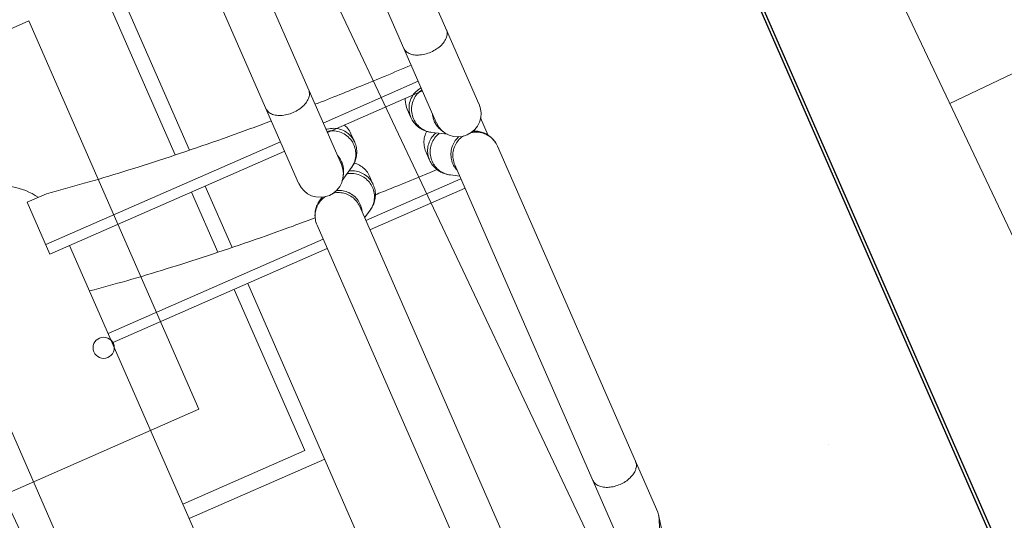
# Model space of a CAD drawing. Header units: metres. Extents: x 134157 to 138734, y 451157 to 455772.
# Tile 494 of 656: x 136619.274 to 136619.738, y 453795.879 to 453796.115. Entities that reach past the tile are written whole.
import ezdxf

# ---------------------------------------------------------------- set-up
doc = ezdxf.new("R2010")
doc.units = ezdxf.units.M
doc.linetypes.add('HIDDEN', pattern=[9.524999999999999, 6.35, -3.175])
doc.layers.add('-DR-alg-hulplijnen', color=210, linetype='Continuous', plot=False)
doc.layers.add('-DR-nw-gr-arc-gras', color=7, linetype='Continuous', true_color=0xb5d5a4)
for name, color, linetype in [('-DR-nw-inr-fietsparkeren Tulip enkele beugel', 2, 'Continuous'), ('-DR-nw-maatvoering', 3, 'Continuous'), ('VELOPA-FIG15HIDDEN', 1, 'HIDDEN'), ('VELOPA-FIG25', 1, 'Continuous')]:
    doc.layers.add(name, color=color, linetype=linetype)
doc.layers.add('-DR-nw-vh-arc-sbs df bruinrood Broeder Alarmstraat', color=7, linetype='Continuous', lineweight=9, true_color=0xd8beb6)
doc.styles.add('2-5TXT', font='arial.ttf')
doc.styles.add('Drong', font='txt', dxfattribs={"height": 1.8})
doc.dimstyles.new('Drong', dxfattribs={"dimtxt": 1.8, "dimasz": 2.5, "dimexe": 0, "dimexo": 0, "dimgap": 0.9, "dimtad": 1, "dimzin": 0, "dimdsep": 46, "dimtxsty": 'Drong', "dimblk": 'dimblk-wit', "dimcen": 0, "dimse1": 1, "dimse2": 1, "dimclrd": 256, "dimclre": 1, "dimclrt": 7, "dimadec": 0, "dimazin": 0, "dimtfac": 1, "dimtmove": 0, "dimatfit": 3, "dimfxl": 1, "dimtolj": 1, "dimtzin": 0, "dimarcsym": 0})
doc.dimstyles.new('VELOPA-drukwerk', dxfattribs={"dimscale": 0, "dimtxt": 2.5, "dimasz": 2, "dimexe": 1, "dimexo": 1, "dimgap": 1, "dimtad": 1, "dimdec": 0, "dimdsep": 46, "dimtxsty": '2-5TXT', "dimcen": 8, "dimadec": 1, "dimazin": 0, "dimtfac": 1, "dimtdec": 0, "dimtmove": 0, "dimatfit": 3, "dimfxl": 1, "dimtolj": 1, "dimtzin": 0, "dimarcsym": 0})
pattern_1 = [(115.3356253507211, (136419.7180158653, 453326.2367068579), (-0.2236810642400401, -0.1059037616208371), [0.06, -0.187485]), (205.3356253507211, (136419.7180158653, 453326.2367068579), (0.1059037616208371, -0.22368106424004), [0.06, -0.187485])]

# ---------------------------------------------------------------- blocks, each defined once
blk = doc.blocks.new('*D482')
at = {"layer": '-DR-alg-hulplijnen', "color": 0, "lineweight": -2, "ltscale": 4, "transparency": 16777216}
for p, q in [((-1.268533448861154e-15, -770.7167233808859), (-1.92714493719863e-14, -1064.726652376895)), ((3625, -770.7167233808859), (3625, -1064.726652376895)), ((41.43344676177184, -1044.009928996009), (3583.566553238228, -1044.009928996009))]:
    blk.add_line(p, q, dxfattribs=at)
at = {"layer": '-DR-alg-hulplijnen', "color": 0, "ltscale": 4, "transparency": 16777216}
for points in [[(41.43344676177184, -1037.104354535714), (41.43344676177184, -1050.915503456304), (-1.800291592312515e-14, -1044.009928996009)], [(3583.566553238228, -1037.104354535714), (3583.566553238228, -1050.915503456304), (3625, -1044.009928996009)]]:
    blk.add_solid(points, dxfattribs=at)
at = {"layer": 'Defpoints', "color": 0, "ltscale": 4, "transparency": 16777216}
for p in [(0, -750), (3625, -750), (3625, -1044.009928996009)]:
    blk.add_point(p, dxfattribs=at)
at = {"layer": '-DR-alg-hulplijnen', "color": 0, "ltscale": 4, "transparency": 16777216, "insert": (1812.5, -996.8320429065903), "char_height": 51.79180845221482, "attachment_point": 5, "style": '2-5TXT'}
blk.add_mtext('\\A1;3625', dxfattribs=at)
blk = doc.blocks.new('*D481')
at = {"layer": '-DR-alg-hulplijnen', "color": 0, "lineweight": -2, "ltscale": 4, "transparency": 16777216}
for p, q in [((3645.716723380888, 3.331503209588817e-15), (4009.119275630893, 6.177109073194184e-14)), ((3988.402552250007, -41.4334467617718), (3988.402552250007, -708.5665532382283)), ((3645.716723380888, -750.0000000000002), (4009.119275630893, -750.0000000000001))]:
    blk.add_line(p, q, dxfattribs=at)
at = {"layer": '-DR-alg-hulplijnen', "color": 0, "ltscale": 4, "transparency": 16777216}
for points in [[(3981.496977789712, -41.43344676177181), (3995.308126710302, -41.4334467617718), (3988.402552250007, 5.843958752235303e-14)], [(3981.496977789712, -708.5665532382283), (3995.308126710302, -708.5665532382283), (3988.402552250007, -750.0000000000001)]]:
    blk.add_solid(points, dxfattribs=at)
at = {"layer": 'Defpoints', "color": 0, "ltscale": 4, "transparency": 16777216}
for p in [(3625.000000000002, 0), (3625.000000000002, -750.0000000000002), (3988.402552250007, -750.0000000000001)]:
    blk.add_point(p, dxfattribs=at)
at = {"layer": '-DR-alg-hulplijnen', "color": 0, "ltscale": 4, "transparency": 16777216, "insert": (3941.242330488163, -375.0000000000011), "char_height": 51.79180845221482, "attachment_point": 5, "rotation": 90, "style": '2-5TXT'}
blk.add_mtext('\\A1;750', dxfattribs=at)
blk = doc.blocks.new('dimblk-wit')
at = {"color": 7}
blk.add_line((2.842170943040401e-14, -0.3333333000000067), (-2.842170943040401e-14, 0.3333333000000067), dxfattribs=at)
blk.add_solid([(0, 0), (-0.7999999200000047, 0.1999999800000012), (-0.7999999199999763, -0.1999999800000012)], dxfattribs=at)
blk = doc.blocks.new('*D634')
at = {"layer": '-DR-nw-maatvoering', "lineweight": -2, "transparency": 16777216}
blk.add_line((136616.4696596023, 453791.6460135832), (136622.2968280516, 453806.2631956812), dxfattribs=at)
at = {"layer": 'Defpoints', "color": 0, "transparency": 16777216}
for p in [(136622.4819835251, 453806.7276496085), (136622.889603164, 453806.5651512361), (136616.6921237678, 453791.0190612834)]:
    blk.add_point(p, dxfattribs=at)
at = {"layer": '-DR-nw-maatvoering', "lineweight": -2, "transparency": 16777216, "xscale": 0.5, "yscale": 0.5, "zscale": 0.5}
for p, rotation in [((136622.481983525, 453806.7276496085), 68.26520454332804), ((136616.2845041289, 453791.1815596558), 248.2652045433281)]:
    blk.add_blockref('dimblk-wit', p, dxfattribs=dict(at, rotation=rotation))
at = {"layer": '-DR-nw-maatvoering', "color": 7, "transparency": 16777216, "insert": (136619.0454071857, 453799.089283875), "char_height": 0.36, "attachment_point": 5, "rotation": 68.26520454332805, "style": 'Drong'}
blk.add_mtext('\\A1;16.75', dxfattribs=at)
blk = doc.blocks.new('Fietsenrek Tulip enkel')
at = {"layer": '-DR-alg-hulplijnen', "ltscale": 4}
for p, q in [((1925, 0), (0, 0)), ((1925, -750), (0, -750))]:
    blk.add_line(p, q, dxfattribs=at)
at = {"layer": 'VELOPA-FIG15HIDDEN', "color": 252, "linetype": 'Continuous', "lineweight": 9}
for p, q in [((309.4598630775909, -394.9999999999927), (309.4598630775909, -516.0000270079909)), ((354.6895888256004, -515.9999999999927), (354.6895888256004, -405.1499999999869)), ((309.4598630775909, -538.0000270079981), (309.4598630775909, -586.9999999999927)), ((354.6895888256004, -586.9999729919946), (354.6895888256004, -537.9999999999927))]:
    blk.add_line(p, q, dxfattribs=at)
for points, start_tangent, end_tangent in [([(332.8448134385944, -405.1497361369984), (335.4733616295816, -423.2442376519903), (337.8673555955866, -442.5330308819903), (339.9897040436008, -462.7567593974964), (341.8283415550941, -483.8004437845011), (343.3728170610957, -505.544455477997), (344.0309305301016, -516.6221932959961)], (0.1548684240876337, -0.9879351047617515), (0.05554918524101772, -0.9984559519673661)), ([(345.4174159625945, -546.9535610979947), (345.5458888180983, -550.6357472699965), (346.1621338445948, -573.7266975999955), (346.2481693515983, -578.428353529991)], (0.03601169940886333, -0.9993513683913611), (0.01689321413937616, -0.999857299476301))]:
    blk.add_spline(points, degree=3, dxfattribs=dict(at, start_tangent=start_tangent, end_tangent=end_tangent))
at = {"layer": 'VELOPA-FIG25', "color": 252, "lineweight": 9, "ltscale": 4}
for p, q in [((204.6841535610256, -430.1073730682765), (204.6841535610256, -233.9999999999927)), ((404.684153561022, -430.1073730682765), (404.684153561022, -233.9999729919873)), ((204.6841535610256, -430.1073730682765), (404.6841535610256, -430.1073730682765))]:
    blk.add_line(p, q, dxfattribs=at)
at = {"layer": 'VELOPA-FIG25', "color": 252, "linetype": 'Continuous', "lineweight": 9}
for p, q in [((298.658684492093, -344.8499999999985), (630.2552322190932, -344.8499999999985)), ((309.4598630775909, -394.9999999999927), (282.675325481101, -394.9999999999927)), ((282.675325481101, -394.9999999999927), (282.675325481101, -404.9999999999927)), ((304.5435885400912, -394.9999999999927), (304.5435885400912, -516.0000270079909)), ((309.4598630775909, -405.1499999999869), (630.2507963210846, -405.1499999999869)), ((359.6058633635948, -515.9999999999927), (359.6058633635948, -405.1499999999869)), ((442.5747259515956, -467.9999999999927), (442.5747259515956, -405.1499999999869)), ((450.0747259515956, -405.1499999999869), (450.0747259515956, -474.9999999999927)), ((157.5747259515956, -467.9999999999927), (290.3018183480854, -467.9999999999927)), ((309.4598630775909, -467.9999999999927), (340.4478186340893, -467.9999999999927)), ((359.6058633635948, -467.9999999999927), (442.5747259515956, -467.9999999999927)), ((290.9134252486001, -474.9999999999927), (100.0747259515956, -474.9999999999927)), ((341.0594255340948, -474.9999999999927), (309.4598630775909, -474.9999999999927)), ((500.0747259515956, -474.9999999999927), (359.6058633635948, -474.9999999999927)), ((325.9136433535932, -516.0000270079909), (156.7469096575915, -516.0000270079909)), ((536.1699994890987, -515.9999999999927), (347.5181655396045, -515.9999999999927)), ((337.1538198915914, -522.1598512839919), (336.3477243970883, -523.5256308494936)), ((325.9136433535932, -538.0000270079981), (144.7076455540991, -538.0000270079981)), ((304.5435885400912, -538.0000270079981), (304.5435885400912, -586.9999999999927)), ((329.1680798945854, -541.8401487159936), (332.9847345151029, -535.3735341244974)), ((548.035339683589, -537.9999999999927), (347.5181655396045, -537.9999999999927)), ((353.3508538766, -537.9999999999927), (351.0843632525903, -541.8401487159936)), ((359.6058633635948, -586.9999729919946), (359.6058633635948, -537.9999999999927)), ((314.4459471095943, -547.9999999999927), (318.8037342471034, -547.9999999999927)), ((340.7200176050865, -547.9999999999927), (336.3622304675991, -547.9999999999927)), ((318.8037342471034, -576.9999999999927), (314.4459471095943, -576.9999999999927)), ((336.3622304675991, -576.9999999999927), (340.7200176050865, -576.9999999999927)), ((332.9847636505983, -589.626515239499), (329.1680798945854, -583.1598512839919)), ((351.0843632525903, -583.1598512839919), (353.3508379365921, -586.9999729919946)), ((144.7076455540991, -586.9999999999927), (325.8320063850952, -586.9999999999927)), ((347.5181655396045, -586.9999729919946), (548.035339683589, -586.9999729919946)), ((537.3780341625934, -608.868079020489), (610.288717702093, -594.5564594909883)), ((336.1300121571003, -601.9999999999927), (336.6579564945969, -601.9999999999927)), ((336.3477309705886, -601.4743802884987), (337.1538198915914, -602.8401487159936)), ((156.7470491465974, -608.9999999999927), (325.8320063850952, -608.9999999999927)), ((332.16827309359, -606.9999999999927), (341.1324304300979, -606.9999999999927)), ((347.5181655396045, -608.9999729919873), (536.1701370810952, -608.9999729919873)), ((536.1701370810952, -608.9999729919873), (537.376866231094, -608.8682977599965))]:
    blk.add_line(p, q, dxfattribs=at)
at = {"layer": 'VELOPA-FIG25', "color": 252, "lineweight": 9}
blk.add_circle((360.0747259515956, -400.4999999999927), 4.999999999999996, dxfattribs=at)
at = {"layer": 'VELOPA-FIG25', "color": 252, "linetype": 'Continuous', "lineweight": 9}
for centre, radius, start, end in [((298.4394089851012, -374.9999999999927), 30.15, 138.1691524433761, 238.3446818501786), ((325.982412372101, -527.0000270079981), 11, 270, 90), ((325.982412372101, -597.9999999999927), 11, 270, 90)]:
    blk.add_arc(centre, radius, start, end, dxfattribs=at)
for points, start_tangent, end_tangent in [([(282.675325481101, -405), (285.3273613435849, -423.2442376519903), (287.7213553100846, -442.5330308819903), (289.8437037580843, -462.7567593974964), (291.6823412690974, -483.8004437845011), (293.226816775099, -505.544455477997), (293.8500545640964, -515.9976909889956)], (0.1550626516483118, -0.9879046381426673), (0.05596829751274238, -0.9984325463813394)), ([(287.5485599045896, -538.0000270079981), (289.4565306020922, -537.5544497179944), (291.209928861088, -536.2538158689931), (292.666704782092, -534.2034950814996), (293.7088390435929, -531.5695921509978), (294.2519041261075, -528.5654902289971), (294.2519041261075, -525.4345637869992), (293.7088390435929, -522.4304618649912), (292.666704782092, -519.7965589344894), (291.209928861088, -517.7462381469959), (289.4565306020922, -516.4456042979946), (287.5485599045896, -516.0000270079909)], (1, 0), (-1, 0)), ([(336.6797482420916, -525.3792662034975), (336.9334134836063, -524.1529905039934), (338.0281364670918, -521.4999999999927), (339.7695892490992, -519.221825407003), (342.039094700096, -517.473720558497), (344.6819897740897, -516.3748159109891), (347.5181543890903, -515.9999999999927)], (0.1467451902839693, 0.9891743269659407), (0.9999999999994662, 1.033377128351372e-06)), ([(347.5181537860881, -515.9999999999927), (344.8201633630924, -516.3198440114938), (342.304091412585, -517.2422791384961), (340.1591154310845, -518.6307663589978), (338.4558482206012, -520.3105036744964), (337.1538198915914, -522.1598512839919)], (-0.9999999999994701, -1.029487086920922e-06), (-0.5082824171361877, -0.8611904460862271)), ([(336.3732883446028, -523.7804968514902), (337.0668588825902, -522.3099617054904), (337.1538249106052, -522.1598542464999)], (0.3567137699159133, 0.934213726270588), (0.5083455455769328, 0.8611531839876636)), ([(347.5181655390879, -538), (344.6819897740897, -537.6251840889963), (342.0390946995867, -536.5262794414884), (339.7695892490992, -534.778174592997), (338.0281364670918, -532.5), (336.9334134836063, -529.8470094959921), (336.679752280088, -528.6207610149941)], (-1, 0), (-0.1467476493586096, 0.9891739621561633)), ([(346.7669684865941, -538.6329502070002), (343.9260205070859, -538.2621553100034), (341.2691340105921, -537.1750396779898), (338.9773714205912, -535.4456884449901), (337.2069125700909, -533.1919540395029), (336.1628043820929, -530.851164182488)], (-1, 0), (-0.2980801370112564, 0.9545408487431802)), ([(294.923546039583, -537.998335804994), (295.3998885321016, -550.6357472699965), (296.0161335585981, -573.7266975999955), (296.2251230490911, -586.9995354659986)], (0.04163843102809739, -0.9991327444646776), (0.01179860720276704, -0.9999303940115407)), ([(307.8915783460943, -538.0060128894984), (307.9571306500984, -538.5654632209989), (308.8358579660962, -541.5695651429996), (310.5221233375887, -544.2034680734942), (312.8793155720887, -546.253788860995), (314.8002578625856, -547.2396337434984)], (0.09093624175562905, -0.9958567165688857), (0.9303687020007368, -0.3666252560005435)), ([(308.9030498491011, -538.0049449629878), (309.7852891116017, -540.769585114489), (311.5050897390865, -543.3752316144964), (313.8883869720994, -545.4035566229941), (316.742100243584, -546.6902373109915), (319.8350386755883, -547.1310344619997)], (0.1748824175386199, -0.9845893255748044), (1, 0)), ([(321.3137737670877, -538.053123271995), (321.7577466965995, -538.1921530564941), (324.8506851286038, -538.6329502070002)], (0.9478220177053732, -0.3187999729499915), (1, 0)), ([(324.8506851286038, -538.6329502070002), (325.6821069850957, -538.6013170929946)], (1, 0), (0.9971205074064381, 0.07583332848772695)), ([(325.6821069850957, -538.6013170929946), (325.9917169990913, -538.5733764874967)], (0.9971205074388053, 0.07583332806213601), (0.9945878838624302, 0.1038987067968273)), ([(325.9917169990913, -538.5733764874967), (326.0600034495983, -538.5660282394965)], (0.9945878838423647, 0.1038987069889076), (0.9939223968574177, 0.1100830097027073)), ([(326.0600034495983, -538.5660282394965), (327.9322772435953, -538.1921530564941), (330.7528707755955, -536.9054723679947), (330.9383963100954, -536.7833158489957)], (0.9939223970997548, 0.1100830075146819), (0.8294710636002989, 0.5585496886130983)), ([(341.7513220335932, -547.1310344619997), (338.9103740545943, -546.7602395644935), (336.2534875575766, -545.6731239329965), (333.9617249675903, -543.9437726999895), (332.19126611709, -541.690038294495), (331.0627648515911, -539.0655089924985), (330.9726397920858, -538.725818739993)], (-1, 0), (-0.2408059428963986, 0.9705732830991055)), ([(347.5927428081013, -538.6017942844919), (346.7669684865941, -538.6329502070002)], (-0.9971666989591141, -0.07522349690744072), (-1, 0)), ([(350.2540895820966, -538.0648471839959), (349.5983720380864, -538.2621553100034), (347.5927428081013, -538.6017942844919)], (-0.9480319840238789, -0.3181750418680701), (-0.9971666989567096, -0.07522349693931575)), ([(318.8037342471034, -548), (321.5046174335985, -547.6794632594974), (324.0229125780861, -546.7551494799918), (326.1690274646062, -545.3641669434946), (327.8721519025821, -543.6822110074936), (329.1680798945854, -541.8401487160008)], (1, 0), (0.5082824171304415, 0.8611904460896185)), ([(319.8350386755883, -547.1310344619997), (322.9166307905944, -546.6902373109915), (325.7372243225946, -545.4035566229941), (328.0683115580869, -543.3752316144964), (329.1679256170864, -541.8400576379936)], (1, 0), (0.508373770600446, 0.8611365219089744)), ([(336.3622304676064, -548), (333.5260547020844, -547.6251840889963), (330.8831596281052, -546.5262794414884), (328.6136541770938, -544.778174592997), (327.7439828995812, -543.7937332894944)], (-1, 0), (-0.6161319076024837, 0.7876429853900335)), ([(336.6851361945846, -547.2271744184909), (335.240946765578, -546.5262794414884), (332.9714413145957, -544.778174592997), (331.2299885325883, -542.5), (330.1953228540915, -540.0631154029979)], (-0.9292448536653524, 0.3694644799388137), (-0.2775784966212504, 0.9607029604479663)), ([(351.0843632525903, -541.8401487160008), (349.7810869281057, -543.6909854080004), (348.0808399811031, -545.3677960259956), (345.9475071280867, -546.7509558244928), (343.437670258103, -547.6754156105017), (340.7200176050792, -548)], (-0.508282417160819, -0.8611904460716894), (-1, 0)), ([(351.0843582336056, -541.8401457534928), (349.4588775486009, -543.9437726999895), (347.211629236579, -545.6731239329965), (344.5827255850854, -546.7602395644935), (341.7513220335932, -547.1310344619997)], (-0.508345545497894, -0.8611531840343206), (-1, 0)), ([(309.4142785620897, -546.7718125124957), (311.3586818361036, -547.5544227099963), (314.4459471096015, -548)], (0.8876489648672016, -0.4605207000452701), (1, 0)), ([(314.8002578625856, -547.2396337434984), (315.7164689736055, -547.5544227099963), (318.8037342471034, -548)], (0.9303687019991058, -0.366625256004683), (1, 0)), ([(340.7200176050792, -548), (337.8838418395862, -547.6251840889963), (336.6851361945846, -547.2271744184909)], (-1, 0), (-0.9292448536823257, 0.369464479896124)), ([(307.8915758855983, -586.994014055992), (307.9571306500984, -586.4345367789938), (308.8358579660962, -583.4304348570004), (310.5221233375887, -580.7965319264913), (312.8793155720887, -578.7462111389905), (314.8002578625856, -577.7603662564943)], (0.09093379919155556, 0.9958569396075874), (0.9303687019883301, 0.366625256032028)), ([(308.9030449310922, -586.9950827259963), (309.7852891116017, -584.2304148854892), (311.5050897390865, -581.6247683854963), (313.8883869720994, -579.5964433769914), (316.742100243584, -578.3097626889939), (319.8350386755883, -577.8689655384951)], (0.1748798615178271, 0.9845897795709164), (1, 0)), ([(309.4142785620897, -578.228187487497), (311.3586818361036, -577.4455772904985), (314.4459471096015, -576.9999999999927)], (0.8876489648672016, 0.4605207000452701), (1, 0)), ([(314.8002578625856, -577.7603662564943), (315.7164689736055, -577.4455772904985), (318.8037342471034, -576.9999999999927)], (0.9303687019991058, 0.366625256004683), (1, 0)), ([(329.1680798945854, -583.1598512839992), (327.8711497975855, -581.3165914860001), (326.171069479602, -579.6374917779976), (324.0365394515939, -578.2517306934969), (321.5244126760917, -577.3253175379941), (318.8037342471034, -576.9999999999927)], (-0.5082824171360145, 0.8611904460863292), (-1, 0)), ([(319.8350386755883, -577.8689655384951), (322.9166307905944, -578.3097626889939), (325.7372243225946, -579.5964433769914), (328.0683115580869, -581.6247683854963), (329.1679256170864, -583.1599423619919)], (1, 0), (0.508373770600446, -0.8611365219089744)), ([(336.3622304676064, -576.9999999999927), (333.5260547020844, -577.3748159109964), (330.8831596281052, -578.4737205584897), (328.6136541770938, -580.2218254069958), (327.7440776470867, -581.2061455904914)], (-1, 0), (-0.6161428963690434, -0.7876343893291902)), ([(336.6851361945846, -577.7728255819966), (335.240946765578, -578.4737205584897), (332.9714413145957, -580.2218254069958), (331.2299885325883, -582.5), (330.1953228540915, -584.9368845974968)], (-0.9292448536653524, -0.3694644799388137), (-0.2775784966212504, -0.9607029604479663)), ([(341.7513220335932, -577.8689655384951), (338.9103740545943, -578.2397604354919), (336.2534875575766, -579.3268760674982), (333.9617249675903, -581.056227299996), (332.19126611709, -583.3099617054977), (331.0627648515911, -585.9344910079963), (330.9726397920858, -586.2741812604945)], (-1, 0), (-0.2408059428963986, -0.9705732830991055)), ([(340.7200176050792, -576.9999999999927), (337.8838418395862, -577.3748159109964), (336.6851361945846, -577.7728255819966)], (-1, 0), (-0.9292448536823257, -0.369464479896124)), ([(340.7200176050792, -576.9999999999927), (343.4180197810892, -577.3198440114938), (345.9340917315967, -578.2422791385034), (348.0790677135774, -579.6307663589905), (349.7823349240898, -581.3105036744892), (351.0843632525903, -583.1598512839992)], (1, 0), (0.5082824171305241, -0.8611904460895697)), ([(351.0843582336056, -583.1598542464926), (349.4588775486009, -581.056227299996), (347.211629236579, -579.3268760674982), (344.5827255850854, -578.2397604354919), (341.7513220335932, -577.8689655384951)], (-0.508345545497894, 0.8611531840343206), (-1, 0)), ([(287.5485599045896, -586.9999999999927), (289.4565306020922, -587.4455772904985), (291.209928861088, -588.7462111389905), (292.666704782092, -590.7965319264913), (293.7088390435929, -593.4304348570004), (294.2519041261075, -596.4345367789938), (294.2519041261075, -599.5654632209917), (293.7088390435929, -602.5695651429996), (292.666704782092, -605.2034680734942), (291.209928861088, -607.253788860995), (289.4565306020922, -608.554422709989), (287.5485599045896, -608.9999999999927)], (1, 0), (-1, 0)), ([(321.3137114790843, -586.946897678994), (321.7577466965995, -586.8078469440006), (324.5962223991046, -586.370015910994)], (0.9478201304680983, 0.3188055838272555), (0.9997288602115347, 0.02328531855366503)), ([(324.5962223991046, -586.370015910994), (324.8506851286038, -586.3670497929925)], (0.9997288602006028, 0.02328531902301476), (1, 0)), ([(324.8506851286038, -586.3670497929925), (325.6821108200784, -586.3986831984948)], (1, 0), (0.9971204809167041, -0.07583367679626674)), ([(325.6821108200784, -586.3986831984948), (326.0600072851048, -586.4339721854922)], (0.9971204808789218, -0.07583367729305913), (0.9939223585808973, -0.1100833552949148)), ([(326.0600072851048, -586.4339721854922), (327.9322772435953, -586.8078469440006), (330.7528707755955, -588.0945276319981), (330.938461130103, -588.2167277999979)], (0.9939223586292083, -0.1100833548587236), (0.8294669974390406, -0.558555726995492)), ([(346.7669684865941, -586.3670497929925), (343.9260205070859, -586.7378446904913), (341.2691340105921, -587.8249603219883), (338.9773714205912, -589.5543115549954), (337.2069125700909, -591.8080459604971), (336.162800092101, -594.1488495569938)], (-1, 0), (-0.2980788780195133, -0.954541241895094)), ([(347.5181655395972, -586.9999729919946), (344.6819897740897, -587.374788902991), (342.0390946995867, -588.4736935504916), (339.7695892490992, -590.2217983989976), (338.0281364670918, -592.4999729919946), (336.9334134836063, -595.1529634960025), (336.6797482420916, -596.3792391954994)], (-1, 0), (-0.1467451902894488, -0.9891743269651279)), ([(347.5927392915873, -586.3982054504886), (346.7669684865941, -586.3670497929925)], (-0.9971667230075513, 0.07522317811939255), (-1, 0)), ([(350.254022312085, -586.9351302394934), (349.5983720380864, -586.7378446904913), (347.5927392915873, -586.3982054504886)], (-0.9480340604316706, 0.3181688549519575), (-0.9971667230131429, 0.0752231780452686)), ([(510.069674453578, -586.9999729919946), (511.8613555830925, -587.374788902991), (513.5309366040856, -588.4736935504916), (514.9646383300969, -590.2217983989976), (516.0647563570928, -592.4999729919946), (516.7563194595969, -595.1529634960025), (516.9921987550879, -597.9999729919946), (516.7563194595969, -600.8469824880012), (516.0647563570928, -603.4999729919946), (514.9646383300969, -605.7781475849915), (513.5309366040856, -607.5262524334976), (511.8613555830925, -608.625157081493), (510.069674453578, -608.9999729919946)], (1, 0), (-1, 0)), ([(336.679752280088, -599.6207340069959), (336.9334134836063, -600.8469824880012), (337.5933572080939, -602.6627847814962)], (0.1467476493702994, -0.9891739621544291), (0.422467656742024, -0.9063780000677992)), ([(336.373293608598, -601.2195169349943), (337.0668588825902, -602.6900382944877), (337.1538249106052, -602.8401457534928)], (0.3567150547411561, -0.9342132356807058), (0.5083455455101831, -0.8611531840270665)), ([(337.1538198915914, -602.8401487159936), (338.4570962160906, -604.6909854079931), (340.1573431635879, -606.3677960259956), (342.2906760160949, -607.7509558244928), (344.8005128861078, -608.6754156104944), (347.5181655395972, -608.9999999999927)], (0.508282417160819, -0.8611904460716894), (1, 0)), ([(337.5933572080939, -602.6627847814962), (338.0281364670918, -603.4999729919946)], (0.422467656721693, -0.9063780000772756), (0.498562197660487, -0.8668539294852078)), ([(338.0281364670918, -603.4999729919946), (339.7695892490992, -605.7781475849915), (342.0390946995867, -607.5262524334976), (344.6819897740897, -608.625157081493), (347.5181655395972, -608.9999729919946)], (0.4985621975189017, -0.8668539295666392), (1, 0)), ([(537.3768690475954, -608.8683120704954), (538.911491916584, -608.4555993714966), (540.6547267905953, -607.8091236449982), (542.6019612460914, -606.9804818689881), (544.7030450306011, -606.0494096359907), (546.9036947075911, -605.0939968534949), (549.2460699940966, -604.1352099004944), (551.7487626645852, -603.1923988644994), (554.4120725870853, -602.2815920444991)], (0.9811832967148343, 0.1930785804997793), (0.951020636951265, 0.309127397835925))]:
    blk.add_spline(points, degree=3, dxfattribs=dict(at, start_tangent=start_tangent, end_tangent=end_tangent))
at = {"layer": '-DR-alg-hulplijnen', "ltscale": 4}
dim = blk.add_linear_dim(base=(3988.402552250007, -750.0000000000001), p1=(3625, 0), p2=(3625, -750), angle=90, dimstyle='VELOPA-drukwerk', override={"dimscale": 20.71672338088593}, dxfattribs=at)
dim.commit()
dim.dimension.update_dxf_attribs({"geometry": '*D481', "text_midpoint": (3941.242330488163, -375.0000000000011)})
dim = blk.add_linear_dim(base=(3625, -1044.009928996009), p1=(0, -750), p2=(3625, -750), dimstyle='VELOPA-drukwerk', override={"dimscale": 20.71672338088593}, dxfattribs=at)
dim.commit()
dim.dimension.update_dxf_attribs({"geometry": '*D482', "text_midpoint": (1812.5, -996.8320429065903)})

msp = doc.modelspace()

# ---------------------------------------------------------------- hatches: boundary and pattern name
at = {"layer": '-DR-nw-gr-arc-gras', "transparency": 33554687}
h = msp.add_hatch(dxfattribs=at)
h.set_pattern_fill('AGR-BOLLEN', color=256, scale=0.1, pattern_type=2)
h.set_pattern_definition(pattern_1)
edge = h.paths.add_edge_path()
edge.add_arc((-7000776.809524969, 3043164.567559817), 7592527.997363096, 340.0567505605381, 340.0572256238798)
edge.add_line((136455.7815594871, 453494.2542758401), (136455.1236032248, 453494.4934109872))
edge.add_arc((380495.2223584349, 364992.5484406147), 259592.3035530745, 160.0666568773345, 160.0804453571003)
edge.add_line((136433.832290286, 453435.7615323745), (136433.813485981, 453435.768343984))
edge.add_line((136433.813485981, 453435.768343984), (136432.1794965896, 453431.2550945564))
edge.add_line((136432.1794965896, 453431.2550945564), (136432.198303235, 453431.2482893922))
edge.add_line((136432.198303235, 453431.2482893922), (136431.6776287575, 453429.8696050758))
edge.add_line((136431.6776287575, 453429.8696050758), (136432.3363505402, 453429.6312341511))
edge.add_line((136432.3363505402, 453429.6312341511), (136434.3092713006, 453435.0765756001))
h = msp.add_hatch(dxfattribs=at)
h.set_pattern_fill('AGR-BOLLEN', color=256, scale=0.1, pattern_type=2)
h.set_pattern_definition(pattern_1)
edge = h.paths.add_edge_path()
edge.add_line((136644.2753070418, 454017.4218487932), (136643.9350728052, 454016.4814706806))
edge.add_line((136643.9350728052, 454016.4814706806), (136643.8839339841, 454016.3403207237))
edge.add_line((136643.8839339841, 454016.3403207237), (136644.542212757, 454016.1016536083))
edge.add_arc((1711333.983143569, -116117.4265426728), 1674723.581774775, 160.0956720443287, 160.096657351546, ccw=False)
edge.add_line((136654.3469492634, 454043.1812754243), (136653.6888597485, 454043.419891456))
edge.add_line((136653.6888597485, 454043.419891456), (136653.6378049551, 454043.2789838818))
edge.add_line((136653.6378049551, 454043.2789838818), (136653.2975354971, 454042.3386559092))
edge.add_line((136653.2975354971, 454042.3386559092), (136644.2753070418, 454017.4218487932))
at = {"layer": '-DR-nw-vh-arc-sbs df bruinrood Broeder Alarmstraat', "transparency": 33554687}
h = msp.add_hatch(dxfattribs=at)
h.set_pattern_fill('AVH-SBS_DIKFORMAAT_KEPER', color=256, scale=3.5, angle=45, pattern_type=2)
h.set_pattern_definition([(115.3356253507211, (136419.7180158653, 453326.2367068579), (-0.321614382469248, 0.1149290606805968), [0.9660000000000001, -0.483]), (25.33562535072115, (136419.0632007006, 453325.9266788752), (-0.321614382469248, 0.1149290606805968), [0.966, -0.483]), (115.3356253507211, (136419.3505233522, 453326.7307148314), (-0.321614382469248, 0.1149290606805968), [0, -1.449]), (115.3356253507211, (136419.3389369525, 453326.1908287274), (-0.321614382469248, 0.1149290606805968), [0, -1.449])])
h.paths.add_polyline_path([(136622.8075498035, 453806.5944730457), (136616.6100704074, 453791.048383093), (136618.5044023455, 453790.3142710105), (136624.631343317, 453805.9024352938)])

# ---------------------------------------------------------------- block references
at = {"layer": '-DR-nw-inr-fietsparkeren Tulip enkele beugel', "xscale": -0.001, "yscale": 0.001, "zscale": 0.001, "rotation": 113.6629406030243}
for p in [(136619.9505252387, 453799.1128586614), (136619.5669294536, 453798.118378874), (136619.1838070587, 453797.122587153), (136618.8018645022, 453796.1289452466)]:
    msp.add_blockref('Fietsenrek Tulip enkel', p, dxfattribs=at)

# ---------------------------------------------------------------- dimensions: what is measured, and where the dimension line sits
at = {"layer": '-DR-nw-maatvoering'}
dim = msp.add_aligned_dim(p1=(136616.6921237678, 453791.0190612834), p2=(136622.889603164, 453806.5651512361), distance=0.4388160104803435, dimstyle='Drong', override={"dimrnd": 0.05, "dimtfill": 0}, dxfattribs=at)
dim.commit()
dim.dimension.update_dxf_attribs({"geometry": '*D634', "text_midpoint": (136619.0454071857, 453799.089283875)})

doc.saveas('drawing.dxf')
